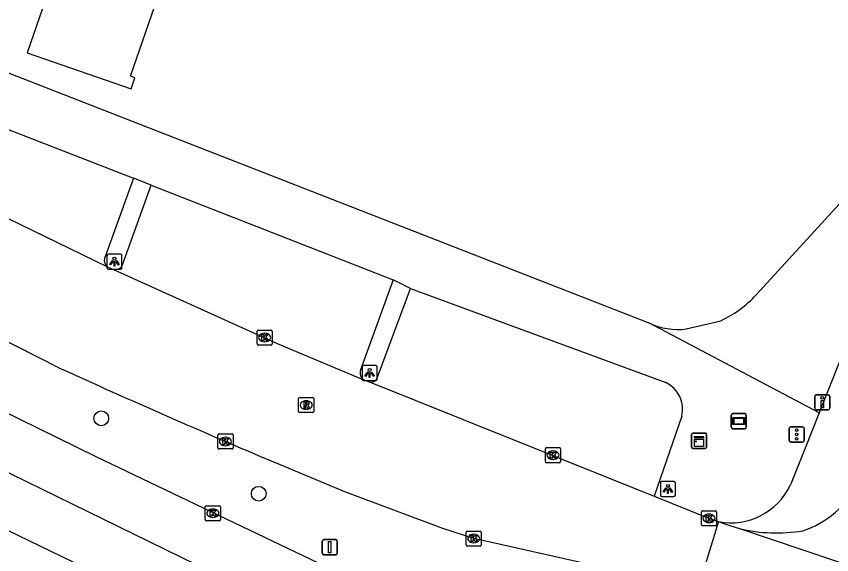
# Model space of a CAD drawing. Extents: x 160356 to 161355, y 381727 to 382845.
# Drawn here: x 160606 to 160660, y 381924.8 to 381960.5 of the extents above; entities that cross this region are included whole.
import ezdxf

# ---------------------------------------------------------------- set-up
doc = ezdxf.new("R2010")
doc.units = 0
for name, color, linetype in [('IMGEO_Boom', 7, 'Continuous'), ('IMGEO_Drukknoppaal', 7, 'Continuous'), ('IMGEO_Fietspad_open', 7, 'Continuous'), ('IMGEO_Kast', 7, 'Continuous'), ('IMGEO_Kolk', 7, 'Continuous'), ('IMGEO_Lichtpunt', 7, 'Continuous'), ('IMGEO_Pand', 7, 'Continuous'), ('IMGEO_Parkeervlak_open', 7, 'Continuous'), ('IMGEO_Reclamebord', 7, 'Continuous'), ('IMGEO_Rijbaan_lokaal_gesloten', 7, 'Continuous'), ('IMGEO_Rijbaan_lokaal_open', 7, 'Continuous'), ('IMGEO_Rijbaan_regionaal_gesloten', 7, 'Continuous'), ('IMGEO_Rioolput', 7, 'Continuous'), ('IMGEO_Verkeersbordpaal', 7, 'Continuous'), ('IMGEO_Verkeersregelinstallatiepaal', 7, 'Continuous'), ('IMGEO_Voetpad_open', 7, 'Continuous')]:
    doc.layers.add(name, color=color, linetype=linetype)

msp = doc.modelspace()

# ---------------------------------------------------------------- linework, layer by layer
at = {"layer": 'IMGEO_Boom'}
for centre in [(160611.596, 381933.808), (160622.036, 381928.807)]:
    msp.add_circle(centre, 0.489, dxfattribs=at)
at = {"layer": 'IMGEO_Drukknoppaal'}
for p, q in [((160658.895, 381934.474), (160658.895, 381935.274)), ((160658.895, 381935.274), (160658.895, 381934.474)), ((160658.995, 381935.374), (160659.785, 381935.374)), ((160659.785, 381935.374), (160658.995, 381935.374)), ((160659.885, 381935.274), (160659.885, 381934.474)), ((160659.885, 381934.474), (160659.885, 381935.274)), ((160659.785, 381934.374), (160658.995, 381934.374)), ((160658.995, 381934.374), (160659.785, 381934.374))]:
    msp.add_line(p, q, dxfattribs=at)
msp.add_lwpolyline([(160659.465, 381934.999), (160659.465, 381934.499), (160659.315, 381934.499), (160659.315, 381934.999), (160659.465, 381934.999)], dxfattribs=at)
msp.add_circle((160659.39, 381935.164), 0.085, dxfattribs=at)
for centre, start, end in [((160658.995, 381935.274), 90, 180), ((160658.995, 381935.274), 90, 180), ((160659.785, 381935.274), 0, 90), ((160659.785, 381935.274), 360, 90), ((160658.995, 381934.474), 180, 270), ((160658.995, 381934.474), 180, 270), ((160659.785, 381934.474), 270, 0), ((160659.785, 381934.474), 270, 0)]:
    msp.add_arc(centre, 0.1, start, end, dxfattribs=at)
at = {"layer": 'IMGEO_Fietspad_open'}
for points in [[(160682.261, 381992.29), (160659.186, 381934.173)], [(160659.186, 381934.173), (160658.252, 381931.82), (160657.288, 381929.393)]]:
    msp.add_lwpolyline(points, dxfattribs=at)
msp.add_arc((160653.335, 381931.243), 4.365, 259.2519, 334.9214, dxfattribs=at)
at = {"layer": 'IMGEO_Kast'}
for p, q in [((160650.73, 381931.893), (160650.73, 381932.734)), ((160650.73, 381932.734), (160650.73, 381931.893)), ((160650.805, 381932.818), (160651.646, 381932.818)), ((160651.646, 381932.818), (160650.805, 381932.818)), ((160651.73, 381932.743), (160651.73, 381931.902)), ((160651.73, 381931.902), (160651.73, 381932.743)), ((160651.655, 381931.818), (160650.814, 381931.818)), ((160650.814, 381931.818), (160651.655, 381931.818))]:
    msp.add_line(p, q, dxfattribs=at)
for points in [[(160650.925, 381932.608), (160651.525, 381932.608), (160651.525, 381932.523), (160650.925, 381932.523), (160650.925, 381932.608)], [(160650.925, 381932.433), (160651.525, 381932.433), (160651.525, 381931.944), (160650.925, 381931.944), (160650.925, 381932.433)]]:
    msp.add_lwpolyline(points, dxfattribs=at)
msp.add_circle((160651.009, 381932.282), 0.0377, dxfattribs=at)
for centre, start, end in [((160650.808, 381932.74), 92.4484, 184.2845), ((160650.808, 381932.74), 92.4484, 184.2845), ((160651.652, 381932.74), 2.4484, 94.2845), ((160651.652, 381932.74), 2.4484, 94.2845), ((160650.808, 381931.896), 182.4484, 274.2845), ((160650.808, 381931.896), 182.4484, 274.2845), ((160651.652, 381931.896), 272.4484, 4.2845), ((160651.652, 381931.896), 272.4484, 4.2845)]:
    msp.add_arc(centre, 0.0779, start, end, dxfattribs=at)
at = {"layer": 'IMGEO_Kolk'}
for p, q in [((160621.925, 381938.741), (160621.925, 381939.593)), ((160622, 381939.667), (160622.852, 381939.667)), ((160622.413, 381939.447), (160622.438, 381939.447)), ((160622.926, 381939.593), (160622.926, 381938.741)), ((160622.436, 381938.887), (160622.411, 381938.887)), ((160622.852, 381938.667), (160622, 381938.667)), ((160619.329, 381931.848), (160619.329, 381932.7)), ((160619.404, 381932.774), (160620.256, 381932.774)), ((160619.817, 381932.554), (160619.842, 381932.554)), ((160620.33, 381932.7), (160620.33, 381931.848)), ((160619.84, 381931.994), (160619.815, 381931.994)), ((160641.116, 381931.865), (160641.968, 381931.865)), ((160620.256, 381931.774), (160619.404, 381931.774)), ((160641.041, 381930.939), (160641.041, 381931.791)), ((160641.529, 381931.645), (160641.554, 381931.645)), ((160642.042, 381931.791), (160642.042, 381930.939)), ((160641.968, 381930.865), (160641.116, 381930.865)), ((160641.552, 381931.085), (160641.527, 381931.085)), ((160618.568, 381928.013), (160619.42, 381928.013)), ((160618.493, 381927.087), (160618.493, 381927.939)), ((160618.981, 381927.793), (160619.006, 381927.793)), ((160619.494, 381927.939), (160619.494, 381927.087)), ((160651.385, 381926.747), (160651.385, 381927.599)), ((160651.46, 381927.673), (160652.312, 381927.673)), ((160652.386, 381927.599), (160652.386, 381926.747)), ((160619.42, 381927.013), (160618.568, 381927.013)), ((160619.004, 381927.233), (160618.979, 381927.233)), ((160651.873, 381927.453), (160651.898, 381927.453)), ((160652.312, 381926.673), (160651.46, 381926.673)), ((160651.896, 381926.893), (160651.871, 381926.893)), ((160635.787, 381925.408), (160635.787, 381926.26)), ((160635.862, 381926.334), (160636.714, 381926.334)), ((160636.275, 381926.114), (160636.3, 381926.114)), ((160636.788, 381926.26), (160636.788, 381925.408)), ((160636.714, 381925.334), (160635.862, 381925.334)), ((160636.298, 381925.554), (160636.273, 381925.554))]:
    msp.add_line(p, q, dxfattribs=at)
for points in [[(160621.925, 381938.741), (160621.925, 381939.593)], [(160622, 381939.667), (160622.852, 381939.667)], [(160622.246, 381939.367), (160622.369, 381939.367), (160622.369, 381939.216), (160622.499, 381939.367), (160622.663, 381939.367), (160622.517, 381939.216), (160622.67, 381938.967), (160622.518, 381938.967), (160622.433, 381939.131), (160622.369, 381939.064), (160622.369, 381938.967), (160622.246, 381938.967), (160622.246, 381939.367)], [(160622.926, 381939.593), (160622.926, 381938.741)], [(160622.852, 381938.667), (160622, 381938.667)], [(160619.329, 381931.848), (160619.329, 381932.7)], [(160619.404, 381932.774), (160620.256, 381932.774)], [(160619.65, 381932.474), (160619.773, 381932.474), (160619.773, 381932.323), (160619.903, 381932.474), (160620.067, 381932.474), (160619.921, 381932.323), (160620.074, 381932.074), (160619.922, 381932.074), (160619.837, 381932.238), (160619.773, 381932.171), (160619.773, 381932.074), (160619.65, 381932.074), (160619.65, 381932.474)], [(160620.33, 381932.7), (160620.33, 381931.848)], [(160641.116, 381931.865), (160641.968, 381931.865)], [(160620.256, 381931.774), (160619.404, 381931.774)], [(160641.041, 381930.939), (160641.041, 381931.791)], [(160641.362, 381931.565), (160641.485, 381931.565), (160641.485, 381931.414), (160641.615, 381931.565), (160641.779, 381931.565), (160641.633, 381931.414), (160641.786, 381931.165), (160641.634, 381931.165), (160641.549, 381931.329), (160641.485, 381931.262), (160641.485, 381931.165), (160641.362, 381931.165), (160641.362, 381931.565)], [(160642.042, 381931.791), (160642.042, 381930.939)], [(160641.968, 381930.865), (160641.116, 381930.865)], [(160618.568, 381928.013), (160619.42, 381928.013)], [(160618.493, 381927.087), (160618.493, 381927.939)], [(160618.814, 381927.713), (160618.937, 381927.713), (160618.937, 381927.562), (160619.067, 381927.713), (160619.231, 381927.713), (160619.085, 381927.562), (160619.238, 381927.313), (160619.086, 381927.313), (160619.001, 381927.477), (160618.937, 381927.41), (160618.937, 381927.313), (160618.814, 381927.313), (160618.814, 381927.713)], [(160619.494, 381927.939), (160619.494, 381927.087)], [(160651.385, 381926.747), (160651.385, 381927.599)], [(160651.46, 381927.673), (160652.312, 381927.673)], [(160652.386, 381927.599), (160652.386, 381926.747)], [(160619.42, 381927.013), (160618.568, 381927.013)], [(160651.706, 381927.373), (160651.829, 381927.373), (160651.829, 381927.222), (160651.959, 381927.373), (160652.123, 381927.373), (160651.977, 381927.222), (160652.13, 381926.973), (160651.978, 381926.973), (160651.893, 381927.137), (160651.829, 381927.07), (160651.829, 381926.973), (160651.706, 381926.973), (160651.706, 381927.373)], [(160652.312, 381926.673), (160651.46, 381926.673)], [(160635.787, 381925.408), (160635.787, 381926.26)], [(160635.862, 381926.334), (160636.714, 381926.334)], [(160636.108, 381926.034), (160636.231, 381926.034), (160636.231, 381925.883), (160636.361, 381926.034), (160636.525, 381926.034), (160636.379, 381925.883), (160636.532, 381925.634), (160636.38, 381925.634), (160636.295, 381925.798), (160636.231, 381925.731), (160636.231, 381925.634), (160636.108, 381925.634), (160636.108, 381926.034)], [(160636.788, 381926.26), (160636.788, 381925.408)], [(160636.714, 381925.334), (160635.862, 381925.334)]]:
    msp.add_lwpolyline(points, dxfattribs=at)
for centre, start, end in [((160622.002, 381939.591), 91.552, 178.448), ((160622.002, 381939.591), 91.552, 178.448), ((160622.85, 381939.591), 1.552, 88.448), ((160622.85, 381939.591), 1.552, 88.448), ((160622.002, 381938.743), 181.552, 268.448), ((160622.002, 381938.743), 181.552, 268.448), ((160622.85, 381938.743), 271.552, 358.448), ((160622.85, 381938.743), 271.552, 358.448), ((160619.406, 381932.698), 91.552, 178.448), ((160619.406, 381932.698), 91.552, 178.448), ((160620.254, 381932.698), 1.552, 88.448), ((160620.254, 381932.698), 1.552, 88.448), ((160619.406, 381931.85), 181.552, 268.448), ((160619.406, 381931.85), 181.552, 268.448), ((160620.254, 381931.85), 271.552, 358.448), ((160620.254, 381931.85), 271.552, 358.448), ((160641.118, 381931.789), 91.552, 178.448), ((160641.118, 381931.789), 91.552, 178.448), ((160641.966, 381931.789), 1.552, 88.448), ((160641.966, 381931.789), 1.552, 88.448), ((160641.118, 381930.941), 181.552, 268.448), ((160641.118, 381930.941), 181.552, 268.448), ((160641.966, 381930.941), 271.552, 358.448), ((160641.966, 381930.941), 271.552, 358.448), ((160618.57, 381927.937), 91.552, 178.448), ((160618.57, 381927.937), 91.552, 178.448), ((160619.418, 381927.937), 1.552, 88.448), ((160619.418, 381927.937), 1.552, 88.448), ((160651.462, 381927.597), 91.552, 178.448), ((160651.462, 381927.597), 91.552, 178.448), ((160652.31, 381927.597), 1.552, 88.448), ((160652.31, 381927.597), 1.552, 88.448), ((160618.57, 381927.089), 181.552, 268.448), ((160618.57, 381927.089), 181.552, 268.448), ((160619.418, 381927.089), 271.552, 358.448), ((160619.418, 381927.089), 271.552, 358.448), ((160651.462, 381926.749), 181.552, 268.448), ((160651.462, 381926.749), 181.552, 268.448), ((160652.31, 381926.749), 271.552, 358.448), ((160652.31, 381926.749), 271.552, 358.448), ((160635.864, 381926.258), 91.552, 178.448), ((160635.864, 381926.258), 91.552, 178.448), ((160636.712, 381926.258), 1.552, 88.448), ((160636.712, 381926.258), 1.552, 88.448), ((160635.864, 381925.41), 181.552, 268.448), ((160635.864, 381925.41), 181.552, 268.448), ((160636.712, 381925.41), 271.552, 358.448), ((160636.712, 381925.41), 271.552, 358.448)]:
    msp.add_arc(centre, 0.0765, start, end, dxfattribs=at)
for centre, major_axis, ratio, start_param, end_param in [((160622.412, 381939.167), (-0.387, 0.002), 0.722429, 4.712389, 7.853982), ((160622.437, 381939.167), (-0.39, 0.002), 0.717154, 1.570796, 4.712389), ((160619.816, 381932.274), (-0.387, 0.002), 0.722429, 4.712389, 7.853982), ((160619.841, 381932.274), (-0.39, 0.002), 0.717154, 1.570796, 4.712389), ((160641.528, 381931.365), (-0.387, 0.002), 0.722429, 4.712389, 7.853982), ((160641.553, 381931.365), (-0.39, 0.002), 0.717154, 1.570796, 4.712389), ((160618.98, 381927.513), (-0.387, 0.002), 0.722429, 4.712389, 7.853982), ((160619.005, 381927.513), (-0.39, 0.002), 0.717154, 1.570796, 4.712389), ((160651.872, 381927.173), (-0.387, 0.002), 0.722429, 4.712389, 7.853982), ((160651.897, 381927.173), (-0.39, 0.002), 0.717154, 1.570796, 4.712389), ((160636.274, 381925.834), (-0.387, 0.002), 0.722429, 4.712389, 7.853982), ((160636.299, 381925.834), (-0.39, 0.002), 0.717154, 1.570796, 4.712389)]:
    msp.add_ellipse(centre, major_axis=major_axis, ratio=ratio, start_param=start_param, end_param=end_param, dxfattribs=at)
at = {"layer": 'IMGEO_Lichtpunt'}
for p, q in [((160611.975, 381944.605), (160611.975, 381943.798)), ((160611.975, 381944.605), (160611.975, 381943.798)), ((160612.877, 381944.7), (160612.069, 381944.7)), ((160612.877, 381944.7), (160612.069, 381944.7)), ((160612.971, 381943.798), (160612.971, 381944.605)), ((160612.971, 381943.798), (160612.971, 381944.605)), ((160612.069, 381943.704), (160612.877, 381943.704)), ((160612.069, 381943.704), (160612.877, 381943.704)), ((160628.886, 381937.218), (160628.886, 381936.411)), ((160628.886, 381937.218), (160628.886, 381936.411)), ((160629.788, 381937.313), (160628.98, 381937.313)), ((160629.788, 381937.313), (160628.98, 381937.313)), ((160629.882, 381936.411), (160629.882, 381937.218)), ((160629.882, 381936.411), (160629.882, 381937.218)), ((160628.98, 381936.317), (160629.788, 381936.317)), ((160628.98, 381936.317), (160629.788, 381936.317)), ((160648.66, 381929.526), (160648.66, 381928.719)), ((160648.66, 381929.526), (160648.66, 381928.719)), ((160649.562, 381929.621), (160648.754, 381929.621)), ((160649.562, 381929.621), (160648.754, 381929.621)), ((160649.656, 381928.719), (160649.656, 381929.526)), ((160649.656, 381928.719), (160649.656, 381929.526)), ((160648.754, 381928.625), (160649.562, 381928.625)), ((160648.754, 381928.625), (160649.562, 381928.625))]:
    msp.add_line(p, q, dxfattribs=at)
for points in [[(160612.349, 381944.269), (160612.388, 381944.241), (160612.2, 381943.979), (160612.162, 381944.006), (160612.349, 381944.269)], [(160612.561, 381944.241), (160612.599, 381944.268), (160612.786, 381944.006), (160612.747, 381943.978), (160612.561, 381944.241)], [(160612.451, 381944.221), (160612.498, 381944.221), (160612.498, 381943.899), (160612.451, 381943.899), (160612.451, 381944.221)], [(160629.26, 381936.882), (160629.299, 381936.854), (160629.111, 381936.592), (160629.073, 381936.619), (160629.26, 381936.882)], [(160629.362, 381936.834), (160629.409, 381936.834), (160629.409, 381936.512), (160629.362, 381936.512), (160629.362, 381936.834)], [(160629.472, 381936.854), (160629.51, 381936.881), (160629.697, 381936.619), (160629.658, 381936.591), (160629.472, 381936.854)], [(160649.034, 381929.19), (160649.073, 381929.162), (160648.885, 381928.9), (160648.847, 381928.927), (160649.034, 381929.19)], [(160649.136, 381929.142), (160649.183, 381929.142), (160649.183, 381928.82), (160649.136, 381928.82), (160649.136, 381929.142)], [(160649.246, 381929.162), (160649.284, 381929.189), (160649.471, 381928.927), (160649.432, 381928.899), (160649.246, 381929.162)]]:
    msp.add_lwpolyline(points, dxfattribs=at)
for centre in [(160612.474, 381944.403), (160629.385, 381937.016), (160649.159, 381929.324)]:
    msp.add_circle(centre, 0.0994, dxfattribs=at)
for centre, start, end in [((160612.069, 381944.605), 90, 180), ((160612.069, 381944.605), 90, 180), ((160612.877, 381944.605), 0, 90), ((160612.877, 381944.605), 0, 90), ((160612.069, 381943.798), 180, 270), ((160612.069, 381943.798), 180, 270), ((160612.877, 381943.798), 270, 0), ((160612.877, 381943.798), 270, 360), ((160628.98, 381937.218), 90, 180), ((160628.98, 381937.218), 90, 180), ((160629.788, 381937.218), 0, 90), ((160629.788, 381937.218), 0, 90), ((160628.98, 381936.411), 180, 270), ((160628.98, 381936.411), 180, 270), ((160629.788, 381936.411), 270, 0), ((160629.788, 381936.411), 270, 360), ((160648.754, 381929.526), 90, 180), ((160648.754, 381929.526), 90, 180), ((160649.562, 381929.526), 0, 90), ((160649.562, 381929.526), 0, 90), ((160648.754, 381928.719), 180, 270), ((160648.754, 381928.719), 180, 270), ((160649.562, 381928.719), 270, 0), ((160649.562, 381928.719), 270, 360)]:
    msp.add_arc(centre, 0.0946, start, end, dxfattribs=at)
at = {"layer": 'IMGEO_Pand'}
msp.add_lwpolyline([(160614.523, 381980.875), (160616.133, 381980.304), (160616.368, 381974.259), (160620.023, 381972.998), (160618.335, 381968.106), (160602.754, 381973.481), (160601.095, 381968.668), (160609.361, 381965.817), (160606.683, 381958.052), (160613.572, 381955.675), (160613.822, 381956.401), (160613.54, 381956.498), (160616.551, 381965.226), (160624.197, 381962.588), (160626.967, 381970.618), (160629.147, 381969.866), (160635.293, 381979.403), (160635.384, 381980.363)], dxfattribs=at)
at = {"layer": 'IMGEO_Parkeervlak_open'}
for points in [[(160613.73, 381949.736), (160611.812, 381944.412)], [(160613.008, 381943.997), (160614.896, 381949.266)], [(160630.952, 381942.995), (160628.79, 381937.024)], [(160629.92, 381936.528), (160632.094, 381942.421)]]:
    msp.add_lwpolyline(points, dxfattribs=at)
for centre, radius, start, end in [((160612.329, 381944.283), 0.533, 166.0057, 234.5477), ((160612.517, 381944.203), 0.532, 256.972, 337.2779), ((160629.286, 381936.827), 0.533, 158.3153, 243.9073), ((160629.472, 381936.694), 0.477, 250.3821, 339.6929)]:
    msp.add_arc(centre, radius, start, end, dxfattribs=at)
at = {"layer": 'IMGEO_Reclamebord'}
for p, q in [((160653.36, 381933.221), (160653.36, 381934.021)), ((160653.36, 381934.021), (160653.36, 381933.221)), ((160653.46, 381934.121), (160654.25, 381934.121)), ((160654.25, 381934.121), (160653.46, 381934.121)), ((160654.35, 381934.021), (160654.35, 381933.221)), ((160654.35, 381933.221), (160654.35, 381934.021)), ((160654.25, 381933.121), (160653.46, 381933.121)), ((160653.46, 381933.121), (160654.25, 381933.121))]:
    msp.add_line(p, q, dxfattribs=at)
for points in [[(160653.461, 381933.853), (160654.249, 381933.853), (160654.249, 381933.389), (160653.461, 381933.389), (160653.461, 381933.853)], [(160653.526, 381933.788), (160653.526, 381933.454), (160654.184, 381933.454), (160654.184, 381933.788), (160653.526, 381933.788)]]:
    msp.add_lwpolyline(points, dxfattribs=at)
for centre, start, end in [((160653.46, 381934.021), 90, 180), ((160653.46, 381934.021), 90, 180), ((160654.25, 381934.021), 0, 90), ((160654.25, 381934.021), 360, 90), ((160653.46, 381933.221), 180, 270), ((160653.46, 381933.221), 180, 270), ((160654.25, 381933.221), 270, 0), ((160654.25, 381933.221), 270, 0)]:
    msp.add_arc(centre, 0.1, start, end, dxfattribs=at)
at = {"layer": 'IMGEO_Rijbaan_lokaal_gesloten'}
msp.add_lwpolyline([(160653.901, 381926.491), (160675.036, 381919.383)], dxfattribs=at)
for centre, radius, start, end in [((160655.943, 381932.658), 6.669, 288.8912, 331.3278), ((160656.36, 381936.947), 10.741, 256.7662, 279.3347)]:
    msp.add_arc(centre, radius, start, end, dxfattribs=at)
at = {"layer": 'IMGEO_Rijbaan_lokaal_open'}
for points in [[(160595.361, 381951.949), (160612.02, 381943.849)], [(160608.793, 381937.16), (160592.235, 381945.566)], [(160612.02, 381943.849), (160612.397, 381943.684)], [(160612.397, 381943.684), (160623.251, 381938.779), (160629.051, 381936.348)], [(160629.051, 381936.348), (160629.312, 381936.244)], [(160629.312, 381936.244), (160648.244, 381928.648)], [(160651.146, 381922.503), (160636.289, 381925.835), (160634.246, 381926.492), (160627.745, 381928.924), (160623.102, 381930.881)], [(160648.244, 381928.648), (160651.803, 381927.205), (160652.521, 381926.955)], [(160652.521, 381926.955), (160651.146, 381922.503)], [(160652.521, 381926.955), (160652.809, 381926.857), (160653.388, 381926.659), (160653.68, 381926.563), (160653.901, 381926.491)]]:
    msp.add_lwpolyline(points, dxfattribs=at)
msp.add_arc((160847.118, 382460.827), 575.348, 245.529346, 247.085506, dxfattribs=at)
at = {"layer": 'IMGEO_Rijbaan_regionaal_gesloten'}
for points in [[(160371.881, 382047.489), (160375.217, 382045.862), (160386.708, 382039.893), (160421.758, 382022.143), (160437.621, 382013.617), (160463.286, 382000.069), (160480.616, 381991.543), (160502.506, 381980.754), (160574.526, 381945.414), (160603.508, 381931.151), (160621.946, 381922.116), (160644.778, 381911.361)], [(160646.282, 381914.496), (160611.254, 381931.265), (160541.611, 381965.496)], [(160643.255, 381908.186), (160631.431, 381913.742), (160602.469, 381927.781), (160573.257, 381942.368), (160539.534, 381958.684)]]:
    msp.add_lwpolyline(points, dxfattribs=at)
at = {"layer": 'IMGEO_Rioolput'}
for p, q in [((160624.681, 381934.263), (160624.681, 381935.115)), ((160624.756, 381935.189), (160625.608, 381935.189)), ((160625.682, 381935.115), (160625.682, 381934.263)), ((160625.169, 381934.969), (160625.194, 381934.969)), ((160625.608, 381934.189), (160624.756, 381934.189)), ((160625.192, 381934.409), (160625.167, 381934.409))]:
    msp.add_line(p, q, dxfattribs=at)
for points in [[(160624.681, 381934.263), (160624.681, 381935.115)], [(160624.756, 381935.189), (160625.608, 381935.189)], [(160625.682, 381935.115), (160625.682, 381934.263)], [(160625.27, 381934.887), (160625.018, 381934.889), (160625.018, 381934.489)], [(160625.018, 381934.489), (160625.142, 381934.489), (160625.142, 381934.651), (160625.153, 381934.651)], [(160625.196, 381934.808), (160625.142, 381934.808), (160625.142, 381934.727)], [(160625.142, 381934.727), (160625.194, 381934.727)], [(160625.2, 381934.622), (160625.271, 381934.489), (160625.411, 381934.489), (160625.346, 381934.615)], [(160625.608, 381934.189), (160624.756, 381934.189)]]:
    msp.add_lwpolyline(points, dxfattribs=at)
for centre, radius, start, end in [((160624.758, 381935.113), 0.0765, 91.552, 178.448), ((160624.758, 381935.113), 0.0765, 91.552, 178.448), ((160625.606, 381935.113), 0.0765, 1.552, 88.448), ((160625.606, 381935.113), 0.0765, 1.552, 88.448), ((160625.152, 381934.598), 0.0533, 26.0293, 88.6989), ((160625.178, 381934.916), 0.19, 274.7715, 282.9687), ((160625.202, 381934.712), 0.0964, 77.0061, 93.1865), ((160625.216, 381934.769), 0.0378, 276.6634, 79.6772), ((160625.269, 381934.777), 0.109, 350.3612, 89.416), ((160625.267, 381934.777), 0.112, 277.5842, 350.9817), ((160625.251, 381934.562), 0.108, 29.5134, 73.7905), ((160624.758, 381934.265), 0.0765, 181.552, 268.448), ((160624.758, 381934.265), 0.0765, 181.552, 268.448), ((160625.606, 381934.265), 0.0765, 271.552, 358.448), ((160625.606, 381934.265), 0.0765, 271.552, 358.448)]:
    msp.add_arc(centre, radius, start, end, dxfattribs=at)
for centre, major_axis, ratio, start_param, end_param in [((160625.168, 381934.689), (-0.387, 0.002), 0.722429, 4.712389, 7.853982), ((160625.193, 381934.689), (-0.39, 0.002), 0.717154, 1.570796, 4.712389)]:
    msp.add_ellipse(centre, major_axis=major_axis, ratio=ratio, start_param=start_param, end_param=end_param, dxfattribs=at)
at = {"layer": 'IMGEO_Verkeersbordpaal'}
for p, q in [((160626.248, 381924.862), (160626.248, 381925.662)), ((160626.248, 381925.662), (160626.248, 381924.862)), ((160626.348, 381925.762), (160627.138, 381925.762)), ((160627.138, 381925.762), (160626.348, 381925.762)), ((160627.238, 381925.662), (160627.238, 381924.862)), ((160627.238, 381924.862), (160627.238, 381925.662)), ((160627.138, 381924.762), (160626.348, 381924.762)), ((160626.348, 381924.762), (160627.138, 381924.762))]:
    msp.add_line(p, q, dxfattribs=at)
msp.add_lwpolyline([(160626.668, 381925.637), (160626.818, 381925.637), (160626.818, 381924.887), (160626.668, 381924.887), (160626.668, 381925.637)], dxfattribs=at)
for centre, start, end in [((160626.348, 381925.662), 90, 180), ((160626.348, 381925.662), 90, 180), ((160627.138, 381925.662), 0, 90), ((160627.138, 381925.662), 360, 90), ((160626.348, 381924.862), 180, 270), ((160626.348, 381924.862), 180, 270), ((160627.138, 381924.862), 270, 0), ((160627.138, 381924.862), 270, 0)]:
    msp.add_arc(centre, 0.1, start, end, dxfattribs=at)
at = {"layer": 'IMGEO_Verkeersregelinstallatiepaal'}
for p, q in [((160657.201, 381932.335), (160657.201, 381933.135)), ((160657.201, 381933.135), (160657.201, 381932.335)), ((160657.301, 381933.235), (160658.091, 381933.235)), ((160658.091, 381933.235), (160657.301, 381933.235)), ((160658.191, 381933.135), (160658.191, 381932.335)), ((160658.191, 381932.335), (160658.191, 381933.135)), ((160658.091, 381932.235), (160657.301, 381932.235)), ((160657.301, 381932.235), (160658.091, 381932.235))]:
    msp.add_line(p, q, dxfattribs=at)
for centre in [(160657.696, 381933.025), (160657.696, 381932.735), (160657.696, 381932.445)]:
    msp.add_circle(centre, 0.085, dxfattribs=at)
for centre, start, end in [((160657.301, 381933.135), 90, 180), ((160657.301, 381933.135), 90, 180), ((160658.091, 381933.135), 0, 90), ((160658.091, 381933.135), 360, 90), ((160657.301, 381932.335), 180, 270), ((160657.301, 381932.335), 180, 270), ((160658.091, 381932.335), 270, 0), ((160658.091, 381932.335), 270, 0)]:
    msp.add_arc(centre, 0.1, start, end, dxfattribs=at)
at = {"layer": 'IMGEO_Voetpad_open'}
for points in [[(160655.013, 381941.995), (160663.662, 381951.436), (160664.199, 381952.358), (160671.763, 381971.138), (160677.93, 381986.449), (160677.98, 381986.62)], [(160595.906, 381960.451), (160596.062, 381960.385), (160596.803, 381960.076), (160647.902, 381940.147)], [(160598.487, 381955.674), (160613.73, 381949.736)], [(160614.896, 381949.266), (160613.73, 381949.736)], [(160614.896, 381949.266), (160630.952, 381942.995)], [(160632.094, 381942.421), (160630.952, 381942.995)], [(160632.094, 381942.421), (160649.021, 381936.182)], [(160659.186, 381934.173), (160647.902, 381940.147)], [(160650.382, 381939.743), (160652.669, 381940.28)], [(160650.085, 381933.959), (160648.244, 381928.648)]]:
    msp.add_lwpolyline(points, dxfattribs=at)
for centre, radius, start, end in [((160649.498, 381947.073), 7.496, 295.0211, 317.3614), ((160649.797, 381943.964), 4.262, 243.6023, 277.8929), ((160648.169, 381934.408), 1.968, 346.8032, 64.3514)]:
    msp.add_arc(centre, radius, start, end, dxfattribs=at)

doc.saveas('drawing.dxf')
